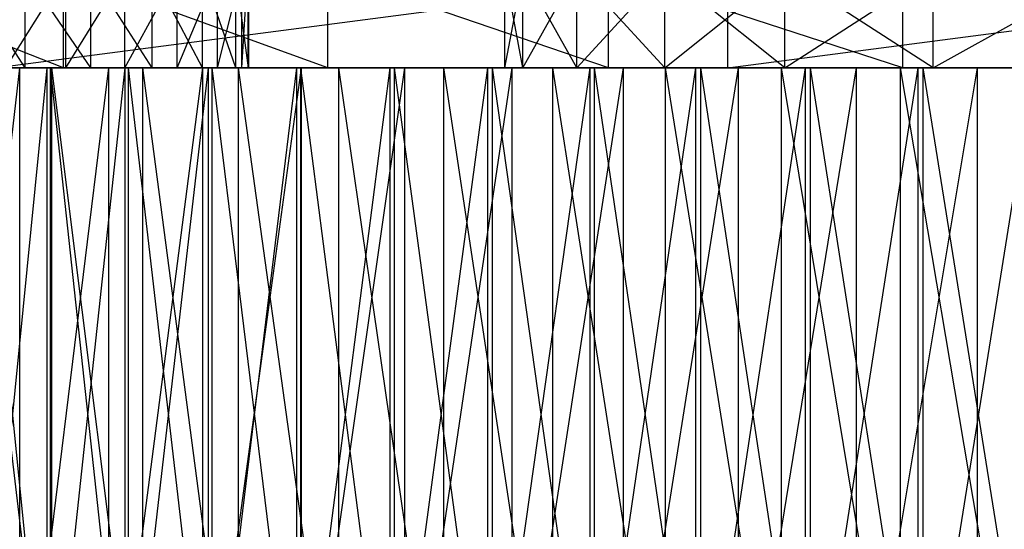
# Model space of a CAD drawing. Extents: x -125 to 125, y -143 to 0.
# Tile 270 of 406: x -15.02 to -6.86, y -23.62 to -19.4. Entities that reach past the tile are written whole.
import ezdxf

# ---------------------------------------------------------------- set-up
doc = ezdxf.new("R2010")
doc.units = 0
doc.header["$LTSCALE"] = 25.4
doc.layers.get('0').update_dxf_attribs({"linetype": 'CONTINUOUS'})

# ---------------------------------------------------------------- blocks, each defined once
blk = doc.blocks.new('NL2500027000_STL_3')
at = {"color": 0}
for p, q in [((-14.657, -19.8, 20.2527), (-16.6879, -19, 18.6149)), ((-14.657, -19.8, 20.2527), (-16.6879, -19, 18.6149)), ((-14.9752, -19.8, 2.3595), (-15.4899, -19, 2.1856)), ((-14.9752, -19.8, 2.3595), (-15.4899, -19, 2.1856)), ((-15.2283, -19.8, -124.0689), (-9.1515, -19, -124.6645)), ((-15.2283, -19.8, -124.0689), (-9.1515, -19, -124.6645)), ((-15.1357, -19.8, -2.3707), (-14.6376, -19, -2.4212)), ((-15.1357, -19.8, -2.3707), (-14.6376, -19, -2.4212)), ((-14.4319, -19.8, 2.3515), (-14.9752, -19, 2.3595)), ((-14.4319, -19.8, 2.3515), (-14.9752, -19, 2.3595)), ((-14.9752, -19.8, 2.3595), (-14.9752, -19, 2.3595)), ((-14.9752, -19.8, 2.3595), (-14.9752, -19, 2.3595)), ((-14.657, -19.8, 20.2527), (-14.657, -19, 20.2527)), ((-14.657, -19.8, 20.2527), (-14.657, -19, 20.2527)), ((-12.4664, -19.8, 21.67), (-14.657, -19, 20.2527)), ((-12.4664, -19.8, 21.67), (-14.657, -19, 20.2527)), ((-14.6376, -19.8, -2.4212), (-14.6376, -19, -2.4212)), ((-14.6376, -19.8, -2.4212), (-14.6376, -19, -2.4212)), ((-14.6376, -19.8, -2.4212), (-14.1483, -19, -2.3154)), ((-14.6376, -19.8, -2.4212), (-14.1483, -19, -2.3154)), ((-13.9226, -19.8, 2.1624), (-14.4319, -19, 2.3515)), ((-13.9226, -19.8, 2.1624), (-14.4319, -19, 2.3515)), ((-14.4319, -19.8, 2.3515), (-14.4319, -19, 2.3515)), ((-14.4319, -19.8, 2.3515), (-14.4319, -19, 2.3515)), ((-14.1483, -19.8, -2.3154), (-14.1483, -19, -2.3154)), ((-14.1483, -19.8, -2.3154), (-14.1483, -19, -2.3154)), ((-14.1483, -19.8, -2.3154), (-13.7157, -19, -2.0636)), ((-14.1483, -19.8, -2.3154), (-13.7157, -19, -2.0636)), ((-13.5057, -19.8, 1.814), (-13.9226, -19, 2.1624)), ((-13.5057, -19.8, 1.814), (-13.9226, -19, 2.1624)), ((-13.9226, -19.8, 2.1624), (-13.9226, -19, 2.1624)), ((-13.9226, -19.8, 2.1624), (-13.9226, -19, 2.1624)), ((-13.7157, -19.8, -2.0636), (-13.7157, -19, -2.0636)), ((-13.7157, -19.8, -2.0636), (-13.7157, -19, -2.0636)), ((-13.7157, -19.8, -2.0636), (-13.382, -19, -1.6904)), ((-13.7157, -19.8, -2.0636), (-13.382, -19, -1.6904)), ((-13.2292, -19.8, 1.3463), (-13.5057, -19, 1.814)), ((-13.2292, -19.8, 1.3463), (-13.5057, -19, 1.814)), ((-13.5057, -19.8, 1.814), (-13.5057, -19, 1.814)), ((-13.5057, -19.8, 1.814), (-13.5057, -19, 1.814)), ((-13.382, -19.8, -1.6904), (-13.382, -19, -1.6904)), ((-13.382, -19.8, -1.6904), (-13.382, -19, -1.6904)), ((-13.382, -19.8, -1.6904), (-13.18, -19, -1.2324)), ((-13.382, -19.8, -1.6904), (-13.18, -19, -1.2324)), ((-13.1248, -19.8, 0.8131), (-13.2292, -19, 1.3463)), ((-13.1248, -19.8, 0.8131), (-13.2292, -19, 1.3463)), ((-13.2292, -19.8, 1.3463), (-13.2292, -19, 1.3463)), ((-13.2292, -19.8, 1.3463), (-13.2292, -19, 1.3463)), ((-13.18, -19.8, -1.2324), (-13.18, -19, -1.2324)), ((-13.18, -19.8, -1.2324), (-13.18, -19, -1.2324)), ((-13.18, -19.8, -1.2324), (-13.1295, -19, -0.7344)), ((-13.18, -19.8, -1.2324), (-13.1295, -19, -0.7344)), ((-13.1248, -19.8, 0.8131), (-13.1295, -19, -0.7344)), ((-13.1295, -19, -0.7344), (-13.1295, -19.8, -0.7344)), ((-13.1248, -19.8, 0.8131), (-13.1295, -19, -0.7344)), ((-13.1295, -19, -0.7344), (-13.1295, -19.8, -0.7344)), ((-13.1248, -19, 0.8131), (-13.1248, -19.8, 0.8131)), ((-13.1248, -19, 0.8131), (-13.1248, -19.8, 0.8131)), ((-12.4664, -19.8, 21.67), (-12.4664, -19, 21.67)), ((-12.4664, -19.8, 21.67), (-12.4664, -19, 21.67)), ((-10.1401, -19.8, 22.8512), (-12.4664, -19, 21.67)), ((-10.1401, -19.8, 22.8512), (-12.4664, -19, 21.67)), ((-10.85, -19.8, 1.8105), (-11, -19)), ((-10.85, -19.8, 1.8105), (-11, -19)), ((-11, -19.8), (-11, -19)), ((-11, -19.8), (-11, -19)), ((-11, -19.8), (-10.85, -19, -1.8105)), ((-11, -19.8), (-10.85, -19, -1.8105)), ((-10.404, -19.8, 3.5717), (-10.85, -19, 1.8105)), ((-10.404, -19.8, 3.5717), (-10.85, -19, 1.8105)), ((-10.85, -19.8, 1.8105), (-10.85, -19, 1.8105)), ((-10.85, -19.8, 1.8105), (-10.85, -19, 1.8105)), ((-10.85, -19.8, -1.8105), (-10.85, -19, -1.8105)), ((-10.85, -19.8, -1.8105), (-10.85, -19, -1.8105)), ((-10.85, -19.8, -1.8105), (-10.404, -19, -3.5717)), ((-10.85, -19.8, -1.8105), (-10.404, -19, -3.5717)), ((-9.6742, -19.8, 5.2354), (-10.404, -19, 3.5717)), ((-9.6742, -19.8, 5.2354), (-10.404, -19, 3.5717)), ((-10.404, -19.8, 3.5717), (-10.404, -19, 3.5717)), ((-10.404, -19.8, 3.5717), (-10.404, -19, 3.5717)), ((-10.404, -19.8, -3.5717), (-10.404, -19, -3.5717)), ((-10.404, -19.8, -3.5717), (-10.404, -19, -3.5717)), ((-10.404, -19.8, -3.5717), (-9.6742, -19, -5.2354)), ((-10.404, -19.8, -3.5717), (-9.6742, -19, -5.2354)), ((-10.1401, -19.8, 22.8512), (-10.1401, -19, 22.8512)), ((-10.1401, -19.8, 22.8512), (-10.1401, -19, 22.8512)), ((-7.7033, -19.8, 23.7836), (-10.1401, -19, 22.8512)), ((-7.7033, -19.8, 23.7836), (-10.1401, -19, 22.8512)), ((-8.6805, -19.8, 6.7563), (-9.6742, -19, 5.2354)), ((-8.6805, -19.8, 6.7563), (-9.6742, -19, 5.2354)), ((-9.6742, -19.8, 5.2354), (-9.6742, -19, 5.2354)), ((-9.6742, -19.8, 5.2354), (-9.6742, -19, 5.2354)), ((-9.6742, -19.8, -5.2354), (-9.6742, -19, -5.2354)), ((-9.6742, -19.8, -5.2354), (-9.6742, -19, -5.2354)), ((-9.6742, -19.8, -5.2354), (-8.6805, -19, -6.7563)), ((-9.6742, -19.8, -5.2354), (-8.6805, -19, -6.7563)), ((-9.1515, -19.8, -124.6645), (-3.0529, -19, -124.9627)), ((-9.1515, -19.8, -124.6645), (-3.0529, -19, -124.9627)), ((-9.1515, -19.8, -124.6645), (-9.1515, -19, -124.6645)), ((-9.1515, -19.8, -124.6645), (-9.1515, -19, -124.6645)), ((-7.4501, -19.8, 8.093), (-8.6805, -19, 6.7563)), ((-7.4501, -19.8, 8.093), (-8.6805, -19, 6.7563)), ((-8.6805, -19.8, 6.7563), (-8.6805, -19, 6.7563)), ((-8.6805, -19.8, 6.7563), (-8.6805, -19, 6.7563)), ((-8.6805, -19.8, -6.7563), (-8.6805, -19, -6.7563)), ((-8.6805, -19.8, -6.7563), (-8.6805, -19, -6.7563)), ((-8.6805, -19.8, -6.7563), (-7.4501, -19, -8.093)), ((-8.6805, -19.8, -6.7563), (-7.4501, -19, -8.093)), ((-7.7033, -19.8, 23.7836), (-7.7033, -19, 23.7836)), ((-7.7033, -19.8, 23.7836), (-7.7033, -19, 23.7836)), ((-7.4501, -19.8, 8.093), (-7.4501, -19, 8.093)), ((-7.4501, -19.8, 8.093), (-7.4501, -19, 8.093)), ((-7.4501, -19.8, -8.093), (-7.4501, -19, -8.093)), ((-7.4501, -19.8, -8.093), (-7.4501, -19, -8.093)), ((-7.4501, -19.8, -8.093), (-6.0164, -19, -9.2088)), ((-7.4501, -19.8, -8.093), (-6.0164, -19, -9.2088)), ((13.9226, -19.8, -2.1624), (-50.4263, -19.8, -114.3774)), ((7.4501, -19.8, -8.093), (-50.4263, -19.8, -114.3774)), ((-50.4263, -19.8, -114.3774), (8.6805, -19.8, -6.7563)), ((-50.4263, -19.8, -114.3774), (8.6805, -19.8, -6.7563)), ((13.9226, -19.8, -2.1624), (-50.4263, -19.8, -114.3774)), ((6.0164, -19.8, -9.2088), (-50.4263, -19.8, -114.3774)), ((7.4501, -19.8, -8.093), (-50.4263, -19.8, -114.3774)), ((6.0164, -19.8, -9.2088), (-50.4263, -19.8, -114.3774)), ((4.4186, -19.8, -10.0735), (-50.4263, -19.8, -114.3774)), ((4.4186, -19.8, -10.0735), (-50.4263, -19.8, -114.3774)), ((2.7003, -19.8, -10.6634), (-50.4263, -19.8, -114.3774)), ((0.9084, -19.8, -10.9624), (-50.4263, -19.8, -114.3774)), ((2.7003, -19.8, -10.6634), (-50.4263, -19.8, -114.3774)), ((0.9084, -19.8, -10.9624), (-50.4263, -19.8, -114.3774)), ((-0.9084, -19.8, -10.9624), (-50.4263, -19.8, -114.3774)), ((-0.9084, -19.8, -10.9624), (-50.4263, -19.8, -114.3774)), ((-2.7003, -19.8, -10.6634), (-50.4263, -19.8, -114.3774)), ((-4.4186, -19.8, -10.0735), (-50.4263, -19.8, -114.3774)), ((-2.7003, -19.8, -10.6634), (-50.4263, -19.8, -114.3774)), ((-4.4186, -19.8, -10.0735), (-50.4263, -19.8, -114.3774)), ((-6.0164, -19.8, -9.2088), (-50.4263, -19.8, -114.3774)), ((-6.0164, -19.8, -9.2088), (-50.4263, -19.8, -114.3774)), ((-7.4501, -19.8, -8.093), (-50.4263, -19.8, -114.3774)), ((-50.4263, -19.8, -114.3774), (-14.6376, -19.8, -2.4212)), ((-50.4263, -19.8, -114.3774), (-14.6376, -19.8, -2.4212)), ((-7.4501, -19.8, -8.093), (-50.4263, -19.8, -114.3774)), ((-44.7808, -19.8, -116.7034), (13.9226, -19.8, -2.1624)), ((-44.7808, -19.8, -116.7034), (13.9226, -19.8, -2.1624)), ((-39.0285, -19.8, -118.7509), (13.9226, -19.8, -2.1624)), ((-39.0285, -19.8, -118.7509), (13.9226, -19.8, -2.1624)), ((-33.183, -19.8, -120.5151), (13.9226, -19.8, -2.1624)), ((-33.183, -19.8, -120.5151), (13.9226, -19.8, -2.1624)), ((-27.2584, -19.8, -121.9917), (13.9226, -19.8, -2.1624)), ((-27.2584, -19.8, -121.9917), (13.9226, -19.8, -2.1624)), ((-21.2687, -19.8, -123.1773), (13.9226, -19.8, -2.1624)), ((-21.2687, -19.8, -123.1773), (13.9226, -19.8, -2.1624)), ((-20.1843, -19.8, 14.751), (-14.9752, -19.8, 2.3595)), ((-20.1843, -19.8, 14.751), (-14.9752, -19.8, 2.3595)), ((-18.5371, -19.8, 16.7743), (-14.9752, -19.8, 2.3595)), ((-18.5371, -19.8, 16.7743), (-14.9752, -19.8, 2.3595)), ((-16.7438, -19.8, 10.9382), (-14.7681, -19.8, 11.1425)), ((-16.7438, -19.8, 10.9382), (-14.7681, -19.8, 11.1425)), ((-16.6879, -19.8, 18.6149), (-14.657, -19.8, 20.2527)), ((-14.9752, -19.8, 2.3595), (-16.6879, -19.8, 18.6149)), ((-14.9752, -19.8, 2.3595), (-16.6879, -19.8, 18.6149)), ((-16.6879, -19.8, 18.6149), (-14.657, -19.8, 20.2527)), ((-16.1271, -19.8, 11.8286), (-14.7681, -19.8, 11.1425)), ((-16.1271, -19.8, 11.8286), (-14.7681, -19.8, 11.1425)), ((-16.1271, -19.8, 11.8286), (-14.1201, -19.8, 11.953)), ((-16.1271, -19.8, 11.8286), (-14.1201, -19.8, 11.953)), ((-15.0189, -19.8, -13.2073), (-15.7119, -19.8, -12.3748)), ((-15.7119, -19.8, -12.3748), (-14.7953, -19.8, -11.1062)), ((-15.7119, -19.8, -12.3748), (-14.7953, -19.8, -11.1062)), ((-15.7119, -25.8, -12.3748), (-15.0189, -19.8, -13.2073)), ((-15.7119, -25.8, -12.3748), (-15.0189, -19.8, -13.2073)), ((-15.0189, -19.8, -13.2073), (-15.7119, -19.8, -12.3748)), ((-15.4899, -19.8, 2.1856), (-14.9752, -19.8, 2.3595)), ((-15.4899, -19.8, 2.1856), (-14.9752, -19.8, 2.3595)), ((-15.4631, -19.8, 12.6844), (-14.1201, -19.8, 11.953)), ((-15.4631, -19.8, 12.6844), (-14.1201, -19.8, 11.953)), ((-15.4631, -19.8, 12.6844), (-13.4276, -19.8, 12.7259)), ((-15.4631, -19.8, 12.6844), (-13.4276, -19.8, 12.7259)), ((-15.4631, -19.8, 12.6844), (-14.7537, -19.8, 13.5029)), ((-14.7537, -25.8, 13.5029), (-15.4631, -19.8, 12.6844)), ((-14.7537, -25.8, 13.5029), (-15.4631, -19.8, 12.6844)), ((-15.4631, -19.8, 12.6844), (-14.7537, -19.8, 13.5029)), ((-15.3948, -19.8, -10.2592), (-14.7953, -19.8, -11.1062)), ((-14.7953, -19.8, -11.1062), (-15.3948, -25.8, -10.2592)), ((-14.7953, -19.8, -11.1062), (-15.3948, -25.8, -10.2592)), ((-15.3948, -19.8, -10.2592), (-14.7953, -19.8, -11.1062)), ((-14.7681, -19.8, 11.1425), (-15.3696, -19.8, 10.2969)), ((-15.3696, -19.8, 10.2969), (-14.7681, -25.8, 11.1425)), ((-15.3696, -19.8, 10.2969), (-14.7681, -25.8, 11.1425)), ((-14.7681, -19.8, 11.1425), (-15.3696, -19.8, 10.2969)), ((-9.1515, -19.8, -124.6645), (-15.2283, -19.8, -124.0689)), ((-15.2283, -19.8, -124.0689), (13.9226, -19.8, -2.1624)), ((-15.2283, -19.8, -124.0689), (13.9226, -19.8, -2.1624)), ((-15.2283, -19.8, -124.0689), (14.4319, -19.8, -2.3515)), ((-15.2283, -19.8, -124.0689), (14.4319, -19.8, -2.3515)), ((-9.1515, -19.8, -124.6645), (-15.2283, -19.8, -124.0689)), ((-14.6376, -19.8, -2.4212), (-15.1357, -19.8, -2.3707)), ((-14.6376, -19.8, -2.4212), (-15.1357, -19.8, -2.3707)), ((-14.2819, -19.8, -14.001), (-15.0189, -19.8, -13.2073)), ((-15.0189, -19.8, -13.2073), (-14.1493, -19.8, -11.9184)), ((-15.0189, -19.8, -13.2073), (-14.1493, -19.8, -11.9184)), ((-15.0189, -19.8, -13.2073), (-14.7953, -19.8, -11.1062)), ((-15.0189, -19.8, -13.2073), (-14.7953, -19.8, -11.1062)), ((-15.0189, -25.8, -13.2073), (-14.2819, -19.8, -14.001)), ((-15.0189, -25.8, -13.2073), (-14.2819, -19.8, -14.001)), ((-15.0189, -25.8, -13.2073), (-15.0189, -19.8, -13.2073)), ((-14.2819, -19.8, -14.001), (-15.0189, -19.8, -13.2073)), ((-15.0189, -25.8, -13.2073), (-15.0189, -19.8, -13.2073)), ((-14.9752, -19.8, 2.3595), (-14.657, -19.8, 20.2527)), ((-14.9752, -19.8, 2.3595), (-14.657, -19.8, 20.2527)), ((-14.9752, -19.8, 2.3595), (-14.4319, -19.8, 2.3515)), ((-14.9752, -19.8, 2.3595), (-14.4319, -19.8, 2.3515)), ((-14.7953, -19.8, -11.1062), (-14.1493, -19.8, -11.9184)), ((-14.1493, -19.8, -11.9184), (-14.7953, -25.8, -11.1062)), ((-14.1493, -19.8, -11.9184), (-14.7953, -25.8, -11.1062)), ((-14.7953, -19.8, -11.1062), (-14.1493, -19.8, -11.9184)), ((-14.7953, -19.8, -11.1062), (-14.7953, -25.8, -11.1062)), ((-14.7953, -19.8, -11.1062), (-14.7953, -25.8, -11.1062)), ((-14.1201, -19.8, 11.953), (-14.7681, -19.8, 11.1425)), ((-14.7681, -19.8, 11.1425), (-14.7681, -25.8, 11.1425)), ((-14.7681, -19.8, 11.1425), (-14.7681, -25.8, 11.1425)), ((-14.7681, -19.8, 11.1425), (-14.1201, -25.8, 11.953)), ((-14.7681, -19.8, 11.1425), (-14.1201, -25.8, 11.953)), ((-14.1201, -19.8, 11.953), (-14.7681, -19.8, 11.1425)), ((-14.7537, -19.8, 13.5029), (-13.4276, -19.8, 12.7259)), ((-14.7537, -19.8, 13.5029), (-13.4276, -19.8, 12.7259)), ((-14.7537, -19.8, 13.5029), (-12.693, -19.8, 13.4588)), ((-14.7537, -19.8, 13.5029), (-12.693, -19.8, 13.4588)), ((-14.7537, -19.8, 13.5029), (-14.001, -19.8, 14.2819)), ((-14.7537, -25.8, 13.5029), (-14.7537, -19.8, 13.5029)), ((-14.7537, -25.8, 13.5029), (-14.7537, -19.8, 13.5029)), ((-14.001, -25.8, 14.2819), (-14.7537, -19.8, 13.5029)), ((-14.001, -25.8, 14.2819), (-14.7537, -19.8, 13.5029)), ((-14.7537, -19.8, 13.5029), (-14.001, -19.8, 14.2819)), ((-14.657, -19.8, 20.2527), (-12.4664, -19.8, 21.67)), ((-14.4319, -19.8, 2.3515), (-14.657, -19.8, 20.2527)), ((-14.4319, -19.8, 2.3515), (-14.657, -19.8, 20.2527)), ((-14.657, -19.8, 20.2527), (-12.4664, -19.8, 21.67)), ((-7.4501, -19.8, -8.093), (-14.6376, -19.8, -2.4212)), ((-7.4501, -19.8, -8.093), (-14.6376, -19.8, -2.4212)), ((-14.1483, -19.8, -2.3154), (-14.6376, -19.8, -2.4212)), ((-14.1483, -19.8, -2.3154), (-14.6376, -19.8, -2.4212)), ((-14.4319, -19.8, 2.3515), (-12.4664, -19.8, 21.67)), ((-7.7033, -19.8, 23.7836), (-14.4319, -19.8, 2.3515)), ((-14.4319, -19.8, 2.3515), (-13.9226, -19.8, 2.1624)), ((-7.7033, -19.8, 23.7836), (-14.4319, -19.8, 2.3515)), ((-10.1401, -19.8, 22.8512), (-14.4319, -19.8, 2.3515)), ((-10.1401, -19.8, 22.8512), (-14.4319, -19.8, 2.3515)), ((-14.4319, -19.8, 2.3515), (-12.4664, -19.8, 21.67)), ((-14.4319, -19.8, 2.3515), (-13.9226, -19.8, 2.1624)), ((-13.5029, -19.8, -14.7537), (-14.2819, -19.8, -14.001)), ((-14.2819, -19.8, -14.001), (-13.4588, -19.8, -12.693)), ((-14.2819, -19.8, -14.001), (-13.4588, -19.8, -12.693)), ((-14.2819, -19.8, -14.001), (-14.1493, -19.8, -11.9184)), ((-14.2819, -19.8, -14.001), (-14.1493, -19.8, -11.9184)), ((-14.2819, -25.8, -14.001), (-13.5029, -19.8, -14.7537)), ((-14.2819, -25.8, -14.001), (-13.5029, -19.8, -14.7537)), ((-14.2819, -25.8, -14.001), (-14.2819, -19.8, -14.001)), ((-13.5029, -19.8, -14.7537), (-14.2819, -19.8, -14.001)), ((-14.2819, -25.8, -14.001), (-14.2819, -19.8, -14.001)), ((-14.1493, -19.8, -11.9184), (-13.4588, -19.8, -12.693)), ((-13.4588, -19.8, -12.693), (-14.1493, -25.8, -11.9184)), ((-13.4588, -19.8, -12.693), (-14.1493, -25.8, -11.9184)), ((-14.1493, -19.8, -11.9184), (-13.4588, -19.8, -12.693)), ((-14.1493, -19.8, -11.9184), (-14.1493, -25.8, -11.9184)), ((-14.1493, -19.8, -11.9184), (-14.1493, -25.8, -11.9184)), ((-7.4501, -19.8, -8.093), (-14.1483, -19.8, -2.3154)), ((-7.4501, -19.8, -8.093), (-14.1483, -19.8, -2.3154)), ((-13.7157, -19.8, -2.0636), (-14.1483, -19.8, -2.3154)), ((-13.7157, -19.8, -2.0636), (-14.1483, -19.8, -2.3154)), ((-13.4276, -19.8, 12.7259), (-14.1201, -19.8, 11.953)), ((-14.1201, -19.8, 11.953), (-14.1201, -25.8, 11.953)), ((-14.1201, -19.8, 11.953), (-14.1201, -25.8, 11.953)), ((-14.1201, -19.8, 11.953), (-13.4276, -25.8, 12.7259)), ((-14.1201, -19.8, 11.953), (-13.4276, -25.8, 12.7259)), ((-13.4276, -19.8, 12.7259), (-14.1201, -19.8, 11.953)), ((-14.001, -19.8, 14.2819), (-12.693, -19.8, 13.4588)), ((-14.001, -19.8, 14.2819), (-12.693, -19.8, 13.4588)), ((-14.001, -19.8, 14.2819), (-11.9184, -19.8, 14.1493)), ((-14.001, -19.8, 14.2819), (-11.9184, -19.8, 14.1493)), ((-14.001, -19.8, 14.2819), (-13.2073, -19.8, 15.0189)), ((-14.001, -25.8, 14.2819), (-14.001, -19.8, 14.2819)), ((-14.001, -25.8, 14.2819), (-14.001, -19.8, 14.2819)), ((-13.2073, -25.8, 15.0189), (-14.001, -19.8, 14.2819)), ((-13.2073, -25.8, 15.0189), (-14.001, -19.8, 14.2819)), ((-14.001, -19.8, 14.2819), (-13.2073, -19.8, 15.0189)), ((-13.9226, -19.8, 2.1624), (0, -19.8, 25)), ((-2.6055, -19.8, 24.8639), (-13.9226, -19.8, 2.1624)), ((-5.1826, -19.8, 24.4569), (-13.9226, -19.8, 2.1624)), ((-2.6055, -19.8, 24.8639), (-13.9226, -19.8, 2.1624)), ((-5.1826, -19.8, 24.4569), (-13.9226, -19.8, 2.1624)), ((-7.7033, -19.8, 23.7836), (-13.9226, -19.8, 2.1624)), ((-7.7033, -19.8, 23.7836), (-13.9226, -19.8, 2.1624)), ((-10.404, -19.8, 3.5717), (-13.9226, -19.8, 2.1624)), ((-13.9226, -19.8, 2.1624), (-13.5057, -19.8, 1.814)), ((-9.6742, -19.8, 5.2354), (-13.9226, -19.8, 2.1624)), ((-10.404, -19.8, 3.5717), (-13.9226, -19.8, 2.1624)), ((-9.6742, -19.8, 5.2354), (-13.9226, -19.8, 2.1624)), ((-8.6805, -19.8, 6.7563), (-13.9226, -19.8, 2.1624)), ((-8.6805, -19.8, 6.7563), (-13.9226, -19.8, 2.1624)), ((-13.9226, -19.8, 2.1624), (0, -19.8, 25)), ((-13.9226, -19.8, 2.1624), (-13.5057, -19.8, 1.814)), ((-8.6805, -19.8, -6.7563), (-13.7157, -19.8, -2.0636)), ((-13.7157, -19.8, -2.0636), (-7.4501, -19.8, -8.093)), ((-8.6805, -19.8, -6.7563), (-13.7157, -19.8, -2.0636)), ((-9.6742, -19.8, -5.2354), (-13.7157, -19.8, -2.0636)), ((-9.6742, -19.8, -5.2354), (-13.7157, -19.8, -2.0636)), ((-13.382, -19.8, -1.6904), (-13.7157, -19.8, -2.0636)), ((-13.7157, -19.8, -2.0636), (-7.4501, -19.8, -8.093)), ((-13.382, -19.8, -1.6904), (-13.7157, -19.8, -2.0636)), ((-10.404, -19.8, 3.5717), (-13.5057, -19.8, 1.814)), ((-13.5057, -19.8, 1.814), (-13.2292, -19.8, 1.3463)), ((-10.404, -19.8, 3.5717), (-13.5057, -19.8, 1.814)), ((-13.5057, -19.8, 1.814), (-13.2292, -19.8, 1.3463)), ((-12.6844, -19.8, -15.4631), (-13.5029, -19.8, -14.7537)), ((-13.5029, -19.8, -14.7537), (-12.7259, -19.8, -13.4276)), ((-13.5029, -19.8, -14.7537), (-12.7259, -19.8, -13.4276)), ((-13.5029, -19.8, -14.7537), (-13.4588, -19.8, -12.693)), ((-13.5029, -19.8, -14.7537), (-13.4588, -19.8, -12.693)), ((-13.5029, -25.8, -14.7537), (-12.6844, -19.8, -15.4631)), ((-13.5029, -25.8, -14.7537), (-12.6844, -19.8, -15.4631)), ((-13.5029, -25.8, -14.7537), (-13.5029, -19.8, -14.7537)), ((-12.6844, -19.8, -15.4631), (-13.5029, -19.8, -14.7537)), ((-13.5029, -25.8, -14.7537), (-13.5029, -19.8, -14.7537)), ((-13.4588, -19.8, -12.693), (-12.7259, -19.8, -13.4276)), ((-12.7259, -19.8, -13.4276), (-13.4588, -25.8, -12.693)), ((-12.7259, -19.8, -13.4276), (-13.4588, -25.8, -12.693)), ((-13.4588, -19.8, -12.693), (-12.7259, -19.8, -13.4276)), ((-13.4588, -19.8, -12.693), (-13.4588, -25.8, -12.693)), ((-13.4588, -19.8, -12.693), (-13.4588, -25.8, -12.693)), ((-12.693, -19.8, 13.4588), (-13.4276, -19.8, 12.7259)), ((-13.4276, -19.8, 12.7259), (-13.4276, -25.8, 12.7259)), ((-13.4276, -19.8, 12.7259), (-13.4276, -25.8, 12.7259)), ((-13.4276, -19.8, 12.7259), (-12.693, -25.8, 13.4588)), ((-13.4276, -19.8, 12.7259), (-12.693, -25.8, 13.4588)), ((-12.693, -19.8, 13.4588), (-13.4276, -19.8, 12.7259)), ((-9.6742, -19.8, -5.2354), (-13.382, -19.8, -1.6904)), ((-9.6742, -19.8, -5.2354), (-13.382, -19.8, -1.6904)), ((-10.404, -19.8, -3.5717), (-13.382, -19.8, -1.6904)), ((-10.404, -19.8, -3.5717), (-13.382, -19.8, -1.6904)), ((-13.18, -19.8, -1.2324), (-13.382, -19.8, -1.6904)), ((-13.18, -19.8, -1.2324), (-13.382, -19.8, -1.6904)), ((-10.85, -19.8, 1.8105), (-13.2292, -19.8, 1.3463)), ((-13.2292, -19.8, 1.3463), (-13.1248, -19.8, 0.8131)), ((-10.85, -19.8, 1.8105), (-13.2292, -19.8, 1.3463)), ((-10.404, -19.8, 3.5717), (-13.2292, -19.8, 1.3463)), ((-10.404, -19.8, 3.5717), (-13.2292, -19.8, 1.3463)), ((-13.2292, -19.8, 1.3463), (-13.1248, -19.8, 0.8131)), ((-13.2073, -19.8, 15.0189), (-11.9184, -19.8, 14.1493)), ((-13.2073, -19.8, 15.0189), (-11.9184, -19.8, 14.1493)), ((-13.2073, -19.8, 15.0189), (-11.1062, -19.8, 14.7953)), ((-13.2073, -19.8, 15.0189), (-11.1062, -19.8, 14.7953)), ((-13.2073, -19.8, 15.0189), (-12.3748, -19.8, 15.7119)), ((-13.2073, -25.8, 15.0189), (-13.2073, -19.8, 15.0189)), ((-13.2073, -25.8, 15.0189), (-13.2073, -19.8, 15.0189)), ((-12.3748, -25.8, 15.7119), (-13.2073, -19.8, 15.0189)), ((-12.3748, -25.8, 15.7119), (-13.2073, -19.8, 15.0189)), ((-13.2073, -19.8, 15.0189), (-12.3748, -19.8, 15.7119)), ((-10.404, -19.8, -3.5717), (-13.18, -19.8, -1.2324)), ((-10.404, -19.8, -3.5717), (-13.18, -19.8, -1.2324)), ((-10.85, -19.8, -1.8105), (-13.18, -19.8, -1.2324)), ((-10.85, -19.8, -1.8105), (-13.18, -19.8, -1.2324)), ((-13.1295, -19.8, -0.7344), (-13.18, -19.8, -1.2324)), ((-13.1295, -19.8, -0.7344), (-13.18, -19.8, -1.2324)), ((-10.85, -19.8, -1.8105), (-13.1295, -19.8, -0.7344)), ((-10.85, -19.8, -1.8105), (-13.1295, -19.8, -0.7344)), ((-11, -19.8), (-13.1295, -19.8, -0.7344)), ((-11, -19.8), (-13.1295, -19.8, -0.7344)), ((-13.1248, -19.8, 0.8131), (-13.1295, -19.8, -0.7344)), ((-13.1248, -19.8, 0.8131), (-13.1295, -19.8, -0.7344)), ((-11, -19.8), (-13.1248, -19.8, 0.8131)), ((-11, -19.8), (-13.1248, -19.8, 0.8131)), ((-10.85, -19.8, 1.8105), (-13.1248, -19.8, 0.8131)), ((-10.85, -19.8, 1.8105), (-13.1248, -19.8, 0.8131)), ((-12.6844, -19.8, -15.4631), (-12.7259, -19.8, -13.4276)), ((-12.7259, -19.8, -13.4276), (-11.953, -19.8, -14.1201)), ((-12.6844, -19.8, -15.4631), (-12.7259, -19.8, -13.4276)), ((-11.953, -19.8, -14.1201), (-12.7259, -25.8, -13.4276)), ((-11.953, -19.8, -14.1201), (-12.7259, -25.8, -13.4276)), ((-12.7259, -19.8, -13.4276), (-11.953, -19.8, -14.1201)), ((-12.7259, -19.8, -13.4276), (-12.7259, -25.8, -13.4276)), ((-12.7259, -19.8, -13.4276), (-12.7259, -25.8, -13.4276)), ((-11.9184, -19.8, 14.1493), (-12.693, -19.8, 13.4588)), ((-12.693, -19.8, 13.4588), (-12.693, -25.8, 13.4588)), ((-12.693, -19.8, 13.4588), (-12.693, -25.8, 13.4588)), ((-12.693, -19.8, 13.4588), (-11.9184, -25.8, 14.1493)), ((-12.693, -19.8, 13.4588), (-11.9184, -25.8, 14.1493)), ((-11.9184, -19.8, 14.1493), (-12.693, -19.8, 13.4588)), ((-11.8286, -19.8, -16.1271), (-12.6844, -19.8, -15.4631)), ((-12.6844, -19.8, -15.4631), (-11.953, -19.8, -14.1201)), ((-12.6844, -19.8, -15.4631), (-11.953, -19.8, -14.1201)), ((-12.6844, -25.8, -15.4631), (-11.8286, -19.8, -16.1271)), ((-12.6844, -25.8, -15.4631), (-11.8286, -19.8, -16.1271)), ((-12.6844, -25.8, -15.4631), (-12.6844, -19.8, -15.4631)), ((-11.8286, -19.8, -16.1271), (-12.6844, -19.8, -15.4631)), ((-12.6844, -25.8, -15.4631), (-12.6844, -19.8, -15.4631)), ((-12.4664, -19.8, 21.67), (-10.1401, -19.8, 22.8512)), ((-12.4664, -19.8, 21.67), (-10.1401, -19.8, 22.8512)), ((-12.3748, -19.8, 15.7119), (-11.1062, -19.8, 14.7953)), ((-12.3748, -19.8, 15.7119), (-11.1062, -19.8, 14.7953)), ((-12.3748, -19.8, 15.7119), (-10.2592, -19.8, 15.3948)), ((-12.3748, -19.8, 15.7119), (-11.506, -19.8, 16.3588)), ((-12.3748, -19.8, 15.7119), (-10.2592, -19.8, 15.3948)), ((-12.3748, -25.8, 15.7119), (-12.3748, -19.8, 15.7119)), ((-12.3748, -25.8, 15.7119), (-12.3748, -19.8, 15.7119)), ((-11.506, -25.8, 16.3588), (-12.3748, -19.8, 15.7119)), ((-11.506, -25.8, 16.3588), (-12.3748, -19.8, 15.7119)), ((-12.3748, -19.8, 15.7119), (-11.506, -19.8, 16.3588)), ((-11.8286, -19.8, -16.1271), (-11.953, -19.8, -14.1201)), ((-11.953, -19.8, -14.1201), (-11.1425, -19.8, -14.7681)), ((-11.8286, -19.8, -16.1271), (-11.953, -19.8, -14.1201)), ((-11.1425, -19.8, -14.7681), (-11.953, -25.8, -14.1201)), ((-11.1425, -19.8, -14.7681), (-11.953, -25.8, -14.1201)), ((-11.953, -19.8, -14.1201), (-11.1425, -19.8, -14.7681)), ((-11.953, -19.8, -14.1201), (-11.953, -25.8, -14.1201)), ((-11.953, -19.8, -14.1201), (-11.953, -25.8, -14.1201)), ((-11.1062, -19.8, 14.7953), (-11.9184, -19.8, 14.1493)), ((-11.9184, -19.8, 14.1493), (-11.9184, -25.8, 14.1493)), ((-11.9184, -19.8, 14.1493), (-11.9184, -25.8, 14.1493)), ((-11.9184, -19.8, 14.1493), (-11.1062, -25.8, 14.7953)), ((-11.9184, -19.8, 14.1493), (-11.1062, -25.8, 14.7953)), ((-11.1062, -19.8, 14.7953), (-11.9184, -19.8, 14.1493)), ((-10.9382, -19.8, -16.7438), (-11.8286, -19.8, -16.1271)), ((-11.8286, -19.8, -16.1271), (-11.1425, -19.8, -14.7681)), ((-11.8286, -19.8, -16.1271), (-11.1425, -19.8, -14.7681)), ((-11.8286, -25.8, -16.1271), (-10.9382, -19.8, -16.7438)), ((-11.8286, -25.8, -16.1271), (-10.9382, -19.8, -16.7438)), ((-11.8286, -25.8, -16.1271), (-11.8286, -19.8, -16.1271)), ((-10.9382, -19.8, -16.7438), (-11.8286, -19.8, -16.1271)), ((-11.8286, -25.8, -16.1271), (-11.8286, -19.8, -16.1271)), ((-11.506, -19.8, 16.3588), (-10.2592, -19.8, 15.3948)), ((-11.506, -19.8, 16.3588), (-10.2592, -19.8, 15.3948)), ((-11.506, -19.8, 16.3588), (-10.6035, -19.8, 16.9578)), ((-11.506, -25.8, 16.3588), (-11.506, -19.8, 16.3588)), ((-11.506, -25.8, 16.3588), (-11.506, -19.8, 16.3588)), ((-10.6035, -25.8, 16.9578), (-11.506, -19.8, 16.3588)), ((-10.6035, -25.8, 16.9578), (-11.506, -19.8, 16.3588)), ((-11.506, -19.8, 16.3588), (-10.6035, -19.8, 16.9578)), ((-10.9382, -19.8, -16.7438), (-11.1425, -19.8, -14.7681)), ((-11.1425, -19.8, -14.7681), (-10.2969, -19.8, -15.3696)), ((-10.9382, -19.8, -16.7438), (-11.1425, -19.8, -14.7681)), ((-10.2969, -19.8, -15.3696), (-11.1425, -25.8, -14.7681)), ((-10.2969, -19.8, -15.3696), (-11.1425, -25.8, -14.7681)), ((-11.1425, -19.8, -14.7681), (-10.2969, -19.8, -15.3696)), ((-11.1425, -19.8, -14.7681), (-11.1425, -25.8, -14.7681)), ((-11.1425, -19.8, -14.7681), (-11.1425, -25.8, -14.7681)), ((-10.2592, -19.8, 15.3948), (-11.1062, -19.8, 14.7953)), ((-11.1062, -19.8, 14.7953), (-11.1062, -25.8, 14.7953)), ((-11.1062, -19.8, 14.7953), (-11.1062, -25.8, 14.7953)), ((-11.1062, -19.8, 14.7953), (-10.2592, -25.8, 15.3948)), ((-11.1062, -19.8, 14.7953), (-10.2592, -25.8, 15.3948)), ((-10.2592, -19.8, 15.3948), (-11.1062, -19.8, 14.7953)), ((-10.85, -19.8, -1.8105), (-11, -19.8)), ((-11, -19.8), (-10.85, -19.8, 1.8105)), ((-11, -19.8), (-10.85, -19.8, 1.8105)), ((-10.85, -19.8, -1.8105), (-11, -19.8)), ((-10.0156, -19.8, -17.3115), (-10.9382, -19.8, -16.7438)), ((-10.9382, -19.8, -16.7438), (-10.2969, -19.8, -15.3696)), ((-10.9382, -19.8, -16.7438), (-10.2969, -19.8, -15.3696)), ((-10.9382, -25.8, -16.7438), (-10.0156, -19.8, -17.3115)), ((-10.9382, -25.8, -16.7438), (-10.0156, -19.8, -17.3115)), ((-10.9382, -25.8, -16.7438), (-10.9382, -19.8, -16.7438)), ((-10.0156, -19.8, -17.3115), (-10.9382, -19.8, -16.7438)), ((-10.9382, -25.8, -16.7438), (-10.9382, -19.8, -16.7438)), ((-10.404, -19.8, -3.5717), (-10.85, -19.8, -1.8105)), ((-10.85, -19.8, 1.8105), (-10.404, -19.8, 3.5717)), ((-10.85, -19.8, 1.8105), (-10.404, -19.8, 3.5717)), ((-10.404, -19.8, -3.5717), (-10.85, -19.8, -1.8105)), ((-10.6035, -19.8, 16.9578), (-10.2592, -19.8, 15.3948)), ((-10.6035, -19.8, 16.9578), (-10.2592, -19.8, 15.3948)), ((-10.6035, -19.8, 16.9578), (-9.3799, -19.8, 15.9458)), ((-10.6035, -19.8, 16.9578), (-9.3799, -19.8, 15.9458)), ((-10.6035, -19.8, 16.9578), (-9.6699, -19.8, 17.507)), ((-10.6035, -25.8, 16.9578), (-10.6035, -19.8, 16.9578)), ((-10.6035, -25.8, 16.9578), (-10.6035, -19.8, 16.9578)), ((-9.6699, -25.8, 17.507), (-10.6035, -19.8, 16.9578)), ((-9.6699, -25.8, 17.507), (-10.6035, -19.8, 16.9578)), ((-10.6035, -19.8, 16.9578), (-9.6699, -19.8, 17.507)), ((-9.6742, -19.8, -5.2354), (-10.404, -19.8, -3.5717)), ((-10.404, -19.8, 3.5717), (-9.6742, -19.8, 5.2354)), ((-10.404, -19.8, 3.5717), (-9.6742, -19.8, 5.2354)), ((-9.6742, -19.8, -5.2354), (-10.404, -19.8, -3.5717)), ((-10.0156, -19.8, -17.3115), (-10.2969, -19.8, -15.3696)), ((-10.2969, -19.8, -15.3696), (-9.4189, -19.8, -15.9228)), ((-10.0156, -19.8, -17.3115), (-10.2969, -19.8, -15.3696)), ((-9.4189, -19.8, -15.9228), (-10.2969, -25.8, -15.3696)), ((-9.4189, -19.8, -15.9228), (-10.2969, -25.8, -15.3696)), ((-10.2969, -19.8, -15.3696), (-9.4189, -19.8, -15.9228)), ((-10.2969, -19.8, -15.3696), (-10.2969, -25.8, -15.3696)), ((-10.2969, -19.8, -15.3696), (-10.2969, -25.8, -15.3696)), ((-9.3799, -19.8, 15.9458), (-10.2592, -19.8, 15.3948)), ((-10.2592, -19.8, 15.3948), (-10.2592, -25.8, 15.3948)), ((-10.2592, -19.8, 15.3948), (-10.2592, -25.8, 15.3948)), ((-10.2592, -19.8, 15.3948), (-9.3799, -25.8, 15.9458)), ((-10.2592, -19.8, 15.3948), (-9.3799, -25.8, 15.9458)), ((-9.3799, -19.8, 15.9458), (-10.2592, -19.8, 15.3948)), ((-10.1401, -19.8, 22.8512), (-7.7033, -19.8, 23.7836)), ((-10.1401, -19.8, 22.8512), (-7.7033, -19.8, 23.7836)), ((-9.0637, -19.8, -17.8283), (-10.0156, -19.8, -17.3115)), ((-10.0156, -19.8, -17.3115), (-9.4189, -19.8, -15.9228)), ((-10.0156, -19.8, -17.3115), (-9.4189, -19.8, -15.9228)), ((-10.0156, -25.8, -17.3115), (-9.0637, -19.8, -17.8283)), ((-10.0156, -25.8, -17.3115), (-9.0637, -19.8, -17.8283)), ((-10.0156, -25.8, -17.3115), (-10.0156, -19.8, -17.3115)), ((-9.0637, -19.8, -17.8283), (-10.0156, -19.8, -17.3115)), ((-10.0156, -25.8, -17.3115), (-10.0156, -19.8, -17.3115)), ((-8.6805, -19.8, -6.7563), (-9.6742, -19.8, -5.2354)), ((-9.6742, -19.8, 5.2354), (-8.6805, -19.8, 6.7563)), ((-9.6742, -19.8, 5.2354), (-8.6805, -19.8, 6.7563)), ((-8.6805, -19.8, -6.7563), (-9.6742, -19.8, -5.2354)), ((-9.6699, -19.8, 17.507), (-9.3799, -19.8, 15.9458)), ((-9.6699, -19.8, 17.507), (-9.3799, -19.8, 15.9458)), ((-9.6699, -19.8, 17.507), (-8.471, -19.8, 16.4466)), ((-9.6699, -19.8, 17.507), (-8.471, -19.8, 16.4466)), ((-9.6699, -19.8, 17.507), (-8.7079, -19.8, 18.0048)), ((-9.6699, -25.8, 17.507), (-9.6699, -19.8, 17.507)), ((-9.6699, -25.8, 17.507), (-9.6699, -19.8, 17.507)), ((-8.7079, -25.8, 18.0048), (-9.6699, -19.8, 17.507)), ((-8.7079, -25.8, 18.0048), (-9.6699, -19.8, 17.507)), ((-9.6699, -19.8, 17.507), (-8.7079, -19.8, 18.0048)), ((-9.0637, -19.8, -17.8283), (-9.4189, -19.8, -15.9228)), ((-9.4189, -19.8, -15.9228), (-8.5113, -19.8, -16.4258)), ((-9.0637, -19.8, -17.8283), (-9.4189, -19.8, -15.9228)), ((-8.5113, -19.8, -16.4258), (-9.4189, -25.8, -15.9228)), ((-8.5113, -19.8, -16.4258), (-9.4189, -25.8, -15.9228)), ((-9.4189, -19.8, -15.9228), (-8.5113, -19.8, -16.4258)), ((-9.4189, -19.8, -15.9228), (-9.4189, -25.8, -15.9228)), ((-9.4189, -19.8, -15.9228), (-9.4189, -25.8, -15.9228)), ((-8.471, -19.8, 16.4466), (-9.3799, -19.8, 15.9458)), ((-9.3799, -19.8, 15.9458), (-9.3799, -25.8, 15.9458)), ((-9.3799, -19.8, 15.9458), (-9.3799, -25.8, 15.9458)), ((-9.3799, -19.8, 15.9458), (-8.471, -25.8, 16.4466)), ((-9.3799, -19.8, 15.9458), (-8.471, -25.8, 16.4466)), ((-8.471, -19.8, 16.4466), (-9.3799, -19.8, 15.9458)), ((-3.0529, -19.8, -124.9627), (-9.1515, -19.8, -124.6645)), ((-9.1515, -19.8, -124.6645), (14.4319, -19.8, -2.3515)), ((-9.1515, -19.8, -124.6645), (14.4319, -19.8, -2.3515)), ((-3.0529, -19.8, -124.9627), (-9.1515, -19.8, -124.6645)), ((-8.0852, -19.8, -18.2929), (-9.0637, -19.8, -17.8283)), ((-9.0637, -19.8, -17.8283), (-8.5113, -19.8, -16.4258)), ((-9.0637, -19.8, -17.8283), (-8.5113, -19.8, -16.4258)), ((-9.0637, -25.8, -17.8283), (-8.0852, -19.8, -18.2929)), ((-9.0637, -25.8, -17.8283), (-8.0852, -19.8, -18.2929)), ((-9.0637, -25.8, -17.8283), (-9.0637, -19.8, -17.8283)), ((-8.0852, -19.8, -18.2929), (-9.0637, -19.8, -17.8283)), ((-9.0637, -25.8, -17.8283), (-9.0637, -19.8, -17.8283)), ((-8.7079, -19.8, 18.0048), (-8.471, -19.8, 16.4466)), ((-8.7079, -19.8, 18.0048), (-8.471, -19.8, 16.4466)), ((-8.7079, -19.8, 18.0048), (-7.5355, -19.8, 16.8957)), ((-8.7079, -19.8, 18.0048), (-7.5355, -19.8, 16.8957)), ((-8.7079, -19.8, 18.0048), (-7.7203, -19.8, 18.4498)), ((-8.7079, -25.8, 18.0048), (-8.7079, -19.8, 18.0048)), ((-8.7079, -25.8, 18.0048), (-8.7079, -19.8, 18.0048)), ((-7.7203, -25.8, 18.4498), (-8.7079, -19.8, 18.0048)), ((-7.7203, -25.8, 18.4498), (-8.7079, -19.8, 18.0048)), ((-8.7079, -19.8, 18.0048), (-7.7203, -19.8, 18.4498)), ((-7.4501, -19.8, -8.093), (-8.6805, -19.8, -6.7563)), ((-8.6805, -19.8, 6.7563), (0, -19.8, 25)), ((-8.6805, -19.8, 6.7563), (0, -19.8, 25)), ((-8.6805, -19.8, 6.7563), (-7.4501, -19.8, 8.093)), ((-8.6805, -19.8, 6.7563), (-7.4501, -19.8, 8.093)), ((-7.4501, -19.8, -8.093), (-8.6805, -19.8, -6.7563)), ((-8.0852, -19.8, -18.2929), (-8.5113, -19.8, -16.4258)), ((-8.5113, -19.8, -16.4258), (-7.5769, -19.8, -16.8772)), ((-8.0852, -19.8, -18.2929), (-8.5113, -19.8, -16.4258)), ((-7.5769, -19.8, -16.8772), (-8.5113, -25.8, -16.4258)), ((-7.5769, -19.8, -16.8772), (-8.5113, -25.8, -16.4258)), ((-8.5113, -19.8, -16.4258), (-7.5769, -19.8, -16.8772)), ((-8.5113, -19.8, -16.4258), (-8.5113, -25.8, -16.4258)), ((-8.5113, -19.8, -16.4258), (-8.5113, -25.8, -16.4258)), ((-7.5355, -19.8, 16.8957), (-8.471, -19.8, 16.4466)), ((-8.471, -19.8, 16.4466), (-8.471, -25.8, 16.4466)), ((-8.471, -19.8, 16.4466), (-8.471, -25.8, 16.4466)), ((-8.471, -19.8, 16.4466), (-7.5355, -25.8, 16.8957)), ((-8.471, -19.8, 16.4466), (-7.5355, -25.8, 16.8957)), ((-7.5355, -19.8, 16.8957), (-8.471, -19.8, 16.4466)), ((-7.083, -19.8, -18.7038), (-8.0852, -19.8, -18.2929)), ((-8.0852, -19.8, -18.2929), (-7.5769, -19.8, -16.8772)), ((-8.0852, -19.8, -18.2929), (-7.5769, -19.8, -16.8772)), ((-8.0852, -25.8, -18.2929), (-7.083, -19.8, -18.7038)), ((-8.0852, -25.8, -18.2929), (-7.083, -19.8, -18.7038)), ((-8.0852, -25.8, -18.2929), (-8.0852, -19.8, -18.2929)), ((-7.083, -19.8, -18.7038), (-8.0852, -19.8, -18.2929)), ((-8.0852, -25.8, -18.2929), (-8.0852, -19.8, -18.2929)), ((-7.7203, -19.8, 18.4498), (-7.5355, -19.8, 16.8957)), ((-7.7203, -19.8, 18.4498), (-7.5355, -19.8, 16.8957)), ((-7.7203, -19.8, 18.4498), (-6.5763, -19.8, 17.2917)), ((-7.7203, -19.8, 18.4498), (-6.5763, -19.8, 17.2917)), ((-7.7203, -19.8, 18.4498), (-6.7102, -19.8, 18.8407)), ((-7.7203, -25.8, 18.4498), (-7.7203, -19.8, 18.4498)), ((-7.7203, -25.8, 18.4498), (-7.7203, -19.8, 18.4498)), ((-6.7102, -25.8, 18.8407), (-7.7203, -19.8, 18.4498)), ((-6.7102, -25.8, 18.8407), (-7.7203, -19.8, 18.4498)), ((-7.7203, -19.8, 18.4498), (-6.7102, -19.8, 18.8407)), ((-7.7033, -19.8, 23.7836), (-5.1826, -19.8, 24.4569)), ((-7.7033, -19.8, 23.7836), (-5.1826, -19.8, 24.4569)), ((-7.083, -19.8, -18.7038), (-7.5769, -19.8, -16.8772)), ((-7.5769, -19.8, -16.8772), (-6.6187, -19.8, -17.2755)), ((-7.083, -19.8, -18.7038), (-7.5769, -19.8, -16.8772)), ((-6.6187, -19.8, -17.2755), (-7.5769, -25.8, -16.8772)), ((-6.6187, -19.8, -17.2755), (-7.5769, -25.8, -16.8772)), ((-7.5769, -19.8, -16.8772), (-6.6187, -19.8, -17.2755)), ((-7.5769, -19.8, -16.8772), (-7.5769, -25.8, -16.8772)), ((-7.5769, -19.8, -16.8772), (-7.5769, -25.8, -16.8772)), ((-6.5763, -19.8, 17.2917), (-7.5355, -19.8, 16.8957)), ((-7.5355, -19.8, 16.8957), (-7.5355, -25.8, 16.8957)), ((-7.5355, -19.8, 16.8957), (-7.5355, -25.8, 16.8957)), ((-7.5355, -19.8, 16.8957), (-6.5763, -25.8, 17.2917)), ((-7.5355, -19.8, 16.8957), (-6.5763, -25.8, 17.2917)), ((-6.5763, -19.8, 17.2917), (-7.5355, -19.8, 16.8957)), ((-6.0164, -19.8, -9.2088), (-7.4501, -19.8, -8.093)), ((-7.4501, -19.8, 8.093), (0, -19.8, 25)), ((-7.4501, -19.8, 8.093), (0, -19.8, 25)), ((-7.4501, -19.8, 8.093), (-6.0164, -19.8, 9.2088)), ((-7.4501, -19.8, 8.093), (-6.0164, -19.8, 9.2088)), ((-6.0164, -19.8, -9.2088), (-7.4501, -19.8, -8.093)), ((-6.06, -19.8, -19.0598), (-7.083, -19.8, -18.7038)), ((-7.083, -19.8, -18.7038), (-6.6187, -19.8, -17.2755)), ((-7.083, -19.8, -18.7038), (-6.6187, -19.8, -17.2755)), ((-7.083, -25.8, -18.7038), (-7.083, -19.8, -18.7038)), ((-6.06, -19.8, -19.0598), (-7.083, -19.8, -18.7038)), ((-7.083, -25.8, -18.7038), (-7.083, -19.8, -18.7038))]:
    blk.add_line(p, q, dxfattribs=at)

msp = doc.modelspace()

# ---------------------------------------------------------------- block references
at = {"color": 253}
msp.add_blockref('NL2500027000_STL_3', (0, 0), dxfattribs=at)

doc.saveas('drawing.dxf')
